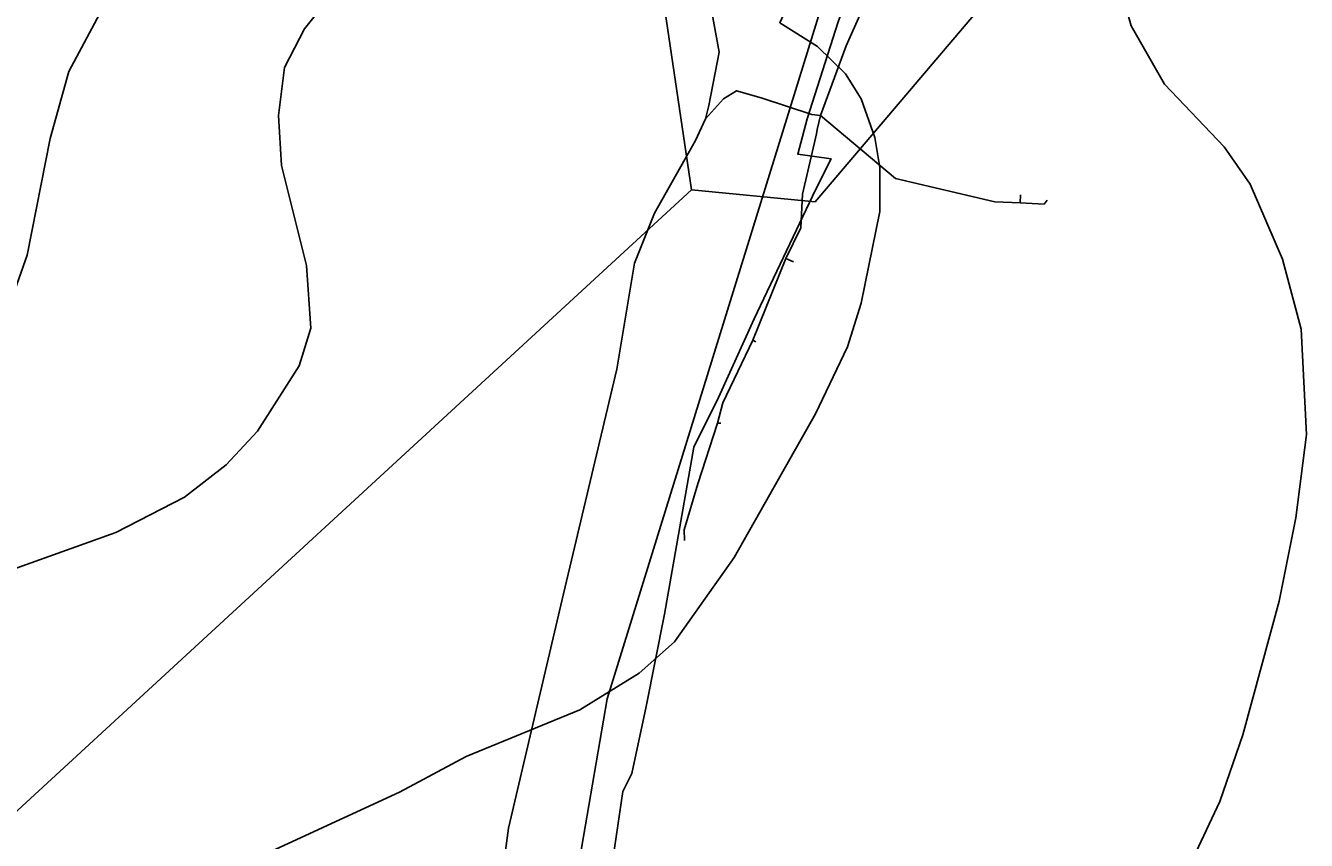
# Model space of a CAD drawing. Extents: x -662620 to -656370, y -1067090 to -1062990.
# Drawn here: x -659996.3 to -659820.8, y -1065210.9 to -1065099.2 of the extents above; entities that cross this region are included whole.
import ezdxf

# ---------------------------------------------------------------- set-up
doc = ezdxf.new("R2010")
doc.units = 0
for name, color, linetype in [('HRANICE_KATASTRÁLNÍHO_ÚZEMÍ', 7, 'Continuous'), ('SDELOVACÍ_VEDENÍ_-_PODZEMNÍ', 7, 'Continuous'), ('SILNICE_II__TŘÍDY_A_III__TŘÍDY', 7, 'Continuous'), ('VRSTEVNICE_ZDŮRAZNĚNÁ', 7, 'Continuous'), ('VRSTEVNICE_ZÁKLADNÍ', 7, 'Continuous')]:
    doc.layers.add(name, color=color, linetype=linetype)

msp = doc.modelspace()

# ---------------------------------------------------------------- linework, layer by layer
at = {"layer": 'HRANICE_KATASTRÁLNÍHO_ÚZEMÍ'}
msp.add_lwpolyline([(-660200.8, -1065040.95), (-660183.92, -1065045.72), (-660092.92, -1065071.39), (-660078.21, -1065075.52), (-660066.01, -1065077.75), (-660052.99, -1065079.06), (-659996.8, -1065082.45), (-659915, -1065086.87), (-659895.92, -1065088.24), (-659881.78, -1065088.55), (-659882.3, -1065091.5), (-659884.97, -1065098.62), (-659889.2, -1065111.96), (-659890.49, -1065116.79), (-659885.92, -1065117.42), (-659888.01, -1065121.6), (-659896.48, -1065139.36), (-659901.34, -1065150.16), (-659904.75, -1065156.97), (-659908.74, -1065179.84), (-659911.27, -1065192.49), (-659913.26, -1065201.69), (-659914.46, -1065204.17), (-659917, -1065221.26)], dxfattribs=at)
at = {"layer": 'SDELOVACÍ_VEDENÍ_-_PODZEMNÍ'}
for points in [[(-659910.54, -1065084.61), (-659905.05, -1065121.67)], [(-659910.54, -1065084.61), (-659905.05, -1065121.67)], [(-659859.4, -1065088.49), (-659860.69, -1065090.99), (-659888.1, -1065123.31)], [(-659859.4, -1065088.49), (-659860.69, -1065090.99), (-659888.1, -1065123.31)], [(-659902.89, -1065090.77), (-659902.74, -1065094.75), (-659901.25, -1065102.78), (-659902.7, -1065110.13), (-659903.16, -1065111.92)], [(-659902.89, -1065090.77), (-659902.74, -1065094.75), (-659901.25, -1065102.78), (-659902.7, -1065110.13), (-659903.16, -1065111.92)], [(-659879.72, -1065092.64), (-659883.84, -1065101.93), (-659887.37, -1065111.5)], [(-659879.72, -1065092.64), (-659883.84, -1065101.93), (-659887.37, -1065111.5)], [(-659879.72, -1065092.64), (-659883.84, -1065101.93), (-659887.37, -1065111.5)], [(-659879.72, -1065092.64), (-659883.84, -1065101.93), (-659887.37, -1065111.5)], [(-659887.37, -1065111.5), (-659888.56, -1065111.33), (-659895.49, -1065109.05), (-659898.89, -1065108.08), (-659900.65, -1065109.18), (-659903.16, -1065111.92)], [(-659887.37, -1065111.5), (-659888.56, -1065111.33), (-659895.49, -1065109.05), (-659898.89, -1065108.08), (-659900.65, -1065109.18), (-659903.16, -1065111.92)], [(-659888.56, -1065111.33), (-659895.49, -1065109.05)], [(-659888.56, -1065111.33), (-659895.49, -1065109.05)], [(-659887.37, -1065111.5), (-659887.84, -1065113.4), (-659887.92, -1065113.99), (-659889.83, -1065122.25), (-659890.06, -1065126.9), (-659892.14, -1065131.09)], [(-659887.37, -1065111.5), (-659887.84, -1065113.4), (-659887.92, -1065113.99), (-659889.83, -1065122.25), (-659890.06, -1065126.9), (-659892.14, -1065131.09)], [(-659887.37, -1065111.5), (-659877.11, -1065120.13), (-659863.46, -1065123.3), (-659860.02, -1065123.47)], [(-659887.37, -1065111.5), (-659877.11, -1065120.13), (-659863.46, -1065123.3), (-659860.02, -1065123.47)], [(-659903.16, -1065111.92), (-659904.49, -1065114.9), (-659910.11, -1065124.86), (-659912.87, -1065131.71), (-659915.28, -1065146.28), (-659922.61, -1065177.05), (-659930.17, -1065209.18), (-659933.95, -1065237.57), (-659938.86, -1065266.68), (-659946.23, -1065293.22), (-659952.84, -1065311.84), (-659953.97, -1065319.45), (-659954.19, -1065325.53), (-659952.63, -1065328.88), (-659957.17, -1065343.1), (-659961.35, -1065356.53), (-659966.58, -1065372.28), (-659971.2, -1065385.95)], [(-659903.16, -1065111.92), (-659904.49, -1065114.9), (-659910.11, -1065124.86), (-659912.87, -1065131.71), (-659915.28, -1065146.28), (-659922.61, -1065177.05), (-659930.17, -1065209.18), (-659933.95, -1065237.57), (-659938.86, -1065266.68), (-659946.23, -1065293.22), (-659952.84, -1065311.84), (-659953.97, -1065319.45), (-659954.19, -1065325.53), (-659952.63, -1065328.88), (-659957.17, -1065343.1), (-659961.35, -1065356.53), (-659966.58, -1065372.28), (-659971.2, -1065385.95)], [(-659903.16, -1065111.92), (-659904.49, -1065114.9), (-659910.11, -1065124.86), (-659912.87, -1065131.71), (-659915.28, -1065146.28), (-659922.61, -1065177.05), (-659930.17, -1065209.18), (-659933.95, -1065237.57), (-659938.86, -1065266.68), (-659946.23, -1065293.22), (-659952.84, -1065311.84), (-659953.97, -1065319.45), (-659954.19, -1065325.53), (-659952.63, -1065328.88), (-659957.17, -1065343.1), (-659961.35, -1065356.53), (-659966.58, -1065372.28), (-659971.2, -1065385.95)], [(-659903.16, -1065111.92), (-659904.49, -1065114.9), (-659910.11, -1065124.86), (-659912.87, -1065131.71), (-659915.28, -1065146.28), (-659922.61, -1065177.05), (-659930.17, -1065209.18), (-659933.95, -1065237.57), (-659938.86, -1065266.68), (-659946.23, -1065293.22), (-659952.84, -1065311.84), (-659953.97, -1065319.45), (-659954.19, -1065325.53), (-659952.63, -1065328.88), (-659957.17, -1065343.1), (-659961.35, -1065356.53), (-659966.58, -1065372.28), (-659971.2, -1065385.95)], [(-659903.16, -1065111.92), (-659904.49, -1065114.9), (-659910.11, -1065124.86), (-659912.87, -1065131.71), (-659915.28, -1065146.28), (-659922.61, -1065177.05), (-659930.17, -1065209.18), (-659933.95, -1065237.57), (-659938.86, -1065266.68), (-659946.23, -1065293.22), (-659952.84, -1065311.84), (-659953.97, -1065319.45), (-659954.19, -1065325.53), (-659952.63, -1065328.88), (-659957.17, -1065343.1), (-659961.35, -1065356.53), (-659966.58, -1065372.28), (-659971.2, -1065385.95)], [(-659903.16, -1065111.92), (-659904.49, -1065114.9), (-659910.11, -1065124.86), (-659912.87, -1065131.71), (-659915.28, -1065146.28), (-659922.61, -1065177.05), (-659930.17, -1065209.18), (-659933.95, -1065237.57), (-659938.86, -1065266.68), (-659946.23, -1065293.22), (-659952.84, -1065311.84), (-659953.97, -1065319.45), (-659954.19, -1065325.53), (-659952.63, -1065328.88), (-659957.17, -1065343.1), (-659961.35, -1065356.53), (-659966.58, -1065372.28), (-659971.2, -1065385.95)], [(-659903.16, -1065111.92), (-659904.49, -1065114.9), (-659910.11, -1065124.86), (-659912.87, -1065131.71), (-659915.28, -1065146.28), (-659922.61, -1065177.05), (-659930.17, -1065209.18), (-659933.95, -1065237.57), (-659938.86, -1065266.68), (-659946.23, -1065293.22), (-659952.84, -1065311.84), (-659953.97, -1065319.45), (-659954.19, -1065325.53), (-659952.63, -1065328.88), (-659957.17, -1065343.1), (-659961.35, -1065356.53), (-659966.58, -1065372.28), (-659971.2, -1065385.95)], [(-659903.16, -1065111.92), (-659904.49, -1065114.9), (-659910.11, -1065124.86), (-659912.87, -1065131.71), (-659915.28, -1065146.28), (-659922.61, -1065177.05), (-659930.17, -1065209.18), (-659933.95, -1065237.57), (-659938.86, -1065266.68), (-659946.23, -1065293.22), (-659952.84, -1065311.84), (-659953.97, -1065319.45), (-659954.19, -1065325.53), (-659952.63, -1065328.88), (-659957.17, -1065343.1), (-659961.35, -1065356.53), (-659966.58, -1065372.28), (-659971.2, -1065385.95)], [(-659887.92, -1065113.99), (-659889.83, -1065122.25)], [(-659887.92, -1065113.99), (-659889.83, -1065122.25)], [(-659905.05, -1065121.67), (-660068.49, -1065272.11), (-660108.19, -1065309.66), (-660117.3, -1065328.13), (-660120.65, -1065349.36), (-660118.8, -1065380), (-660109.2, -1065411.16)], [(-659905.05, -1065121.67), (-660068.49, -1065272.11), (-660108.19, -1065309.66), (-660117.3, -1065328.13), (-660120.65, -1065349.36), (-660118.8, -1065380), (-660109.2, -1065411.16)], [(-659905.05, -1065121.67), (-659888.1, -1065123.31)], [(-659905.05, -1065121.67), (-659888.1, -1065123.31)], [(-659860.02, -1065123.47), (-659859.96, -1065122.37)], [(-659860.02, -1065123.47), (-659859.96, -1065122.37)], [(-659856.32, -1065123.11), (-659856.72, -1065123.62), (-659860.02, -1065123.47)], [(-659856.32, -1065123.11), (-659856.72, -1065123.62), (-659860.02, -1065123.47)], [(-659896.67, -1065142.26), (-659892.14, -1065131.09)], [(-659896.67, -1065142.26), (-659892.14, -1065131.09)], [(-659892.14, -1065131.09), (-659891.09, -1065131.56)], [(-659892.14, -1065131.09), (-659891.09, -1065131.56)], [(-659896.67, -1065142.26), (-659900.77, -1065150.89), (-659901.49, -1065153.64)], [(-659896.67, -1065142.26), (-659900.77, -1065150.89), (-659901.49, -1065153.64)], [(-659896.67, -1065142.26), (-659896.26, -1065142.53)], [(-659896.67, -1065142.26), (-659896.26, -1065142.53)], [(-659901.49, -1065153.64), (-659904.17, -1065161.96), (-659906.06, -1065168.28), (-659906.03, -1065169.74)], [(-659901.49, -1065153.64), (-659904.17, -1065161.96), (-659906.06, -1065168.28), (-659906.03, -1065169.74)], [(-659901.49, -1065153.64), (-659901.04, -1065153.67)], [(-659901.49, -1065153.64), (-659901.04, -1065153.67)]]:
    msp.add_lwpolyline(points, dxfattribs=at)
at = {"layer": 'SILNICE_II__TŘÍDY_A_III__TŘÍDY'}
msp.add_lwpolyline([(-659930.63, -1065272.66), (-659916.62, -1065191.45), (-659883.02, -1065082.94), (-660018.13, -1065073.84), (-660053.14, -1065071.74), (-660090.24, -1065065.44), (-660211.35, -1065031.14), (-660237.25, -1065024.84), (-660258.96, -1065021.34), (-660284.16, -1065023.44), (-661097.31, -1065116.39), (-661512.77, -1064982.13)], dxfattribs=at)
at = {"layer": 'VRSTEVNICE_ZDŮRAZNĚNÁ'}
msp.add_lwpolyline([(-659940.78, -1065079.19), (-659941.55, -1065086.22), (-659948.69, -1065090.46), (-659954.26, -1065094.75), (-659958.12, -1065099.61), (-659960.84, -1065104.9), (-659961.69, -1065111.48), (-659961.26, -1065118.34), (-659957.83, -1065132.06), (-659957.26, -1065140.63), (-659958.83, -1065145.78), (-659964.55, -1065154.78), (-659968.84, -1065159.36), (-659974.56, -1065163.79), (-659983.99, -1065168.65), (-660009.15, -1065177.65), (-660028.01, -1065185.23), (-660046.88, -1065194.95), (-660068.89, -1065208.53), (-660098.91, -1065229.97)], dxfattribs=at)
at = {"layer": 'VRSTEVNICE_ZÁKLADNÍ'}
for points in [[(-660130.93, -1065228.82), (-660093.05, -1065199.52), (-660069.47, -1065182.94), (-660056.6, -1065175.37), (-660029.01, -1065162.36), (-660015.44, -1065154.36), (-660005.86, -1065146.78), (-660000.71, -1065140.92), (-659998.14, -1065136.35), (-659996.14, -1065130.63), (-659993, -1065114.62), (-659990.42, -1065105.47), (-659985.85, -1065096.9), (-659980.28, -1065090.04), (-659975.99, -1065075.03)], [(-660130.93, -1065228.82), (-660093.05, -1065199.52), (-660069.47, -1065182.94), (-660056.6, -1065175.37), (-660029.01, -1065162.36), (-660015.44, -1065154.36), (-660005.86, -1065146.78), (-660000.71, -1065140.92), (-659998.14, -1065136.35), (-659996.14, -1065130.63), (-659993, -1065114.62), (-659990.42, -1065105.47), (-659985.85, -1065096.9), (-659980.28, -1065090.04), (-659975.99, -1065075.03)], [(-659882.36, -1065076.56), (-659885.08, -1065079.03), (-659887.08, -1065086.03), (-659892.94, -1065098.76), (-659887.8, -1065102.04), (-659883.94, -1065105.76), (-659881.79, -1065109.19), (-659879.94, -1065114.48), (-659879.22, -1065118.62), (-659879.22, -1065124.63), (-659881.79, -1065137.2), (-659883.65, -1065143.21), (-659888.08, -1065152.36), (-659899.23, -1065172.08), (-659907.38, -1065183.66), (-659912.24, -1065187.95), (-659920.39, -1065192.95), (-659935.97, -1065199.38), (-659945.11, -1065204.24), (-659967.98, -1065214.82)], [(-659882.36, -1065076.56), (-659885.08, -1065079.03), (-659887.08, -1065086.03), (-659892.94, -1065098.76), (-659887.8, -1065102.04), (-659883.94, -1065105.76), (-659881.79, -1065109.19), (-659879.94, -1065114.48), (-659879.22, -1065118.62), (-659879.22, -1065124.63), (-659881.79, -1065137.2), (-659883.65, -1065143.21), (-659888.08, -1065152.36), (-659899.23, -1065172.08), (-659907.38, -1065183.66), (-659912.24, -1065187.95), (-659920.39, -1065192.95), (-659935.97, -1065199.38), (-659945.11, -1065204.24), (-659967.98, -1065214.82)], [(-659839.63, -1065220.39), (-659832.62, -1065205.53), (-659829.48, -1065196.38), (-659824.48, -1065178.08), (-659822.19, -1065166.65), (-659820.76, -1065155.21), (-659821.48, -1065140.78), (-659824.05, -1065131.2), (-659828.48, -1065120.91), (-659832.05, -1065115.76), (-659840.2, -1065107.19), (-659844.77, -1065099.18), (-659845.92, -1065095.18), (-659845.92, -1065091.18), (-659843.63, -1065080.75)], [(-659839.63, -1065220.39), (-659832.62, -1065205.53), (-659829.48, -1065196.38), (-659824.48, -1065178.08), (-659822.19, -1065166.65), (-659820.76, -1065155.21), (-659821.48, -1065140.78), (-659824.05, -1065131.2), (-659828.48, -1065120.91), (-659832.05, -1065115.76), (-659840.2, -1065107.19), (-659844.77, -1065099.18), (-659845.92, -1065095.18), (-659845.92, -1065091.18), (-659843.63, -1065080.75)]]:
    msp.add_lwpolyline(points, dxfattribs=at)

doc.saveas('drawing.dxf')
